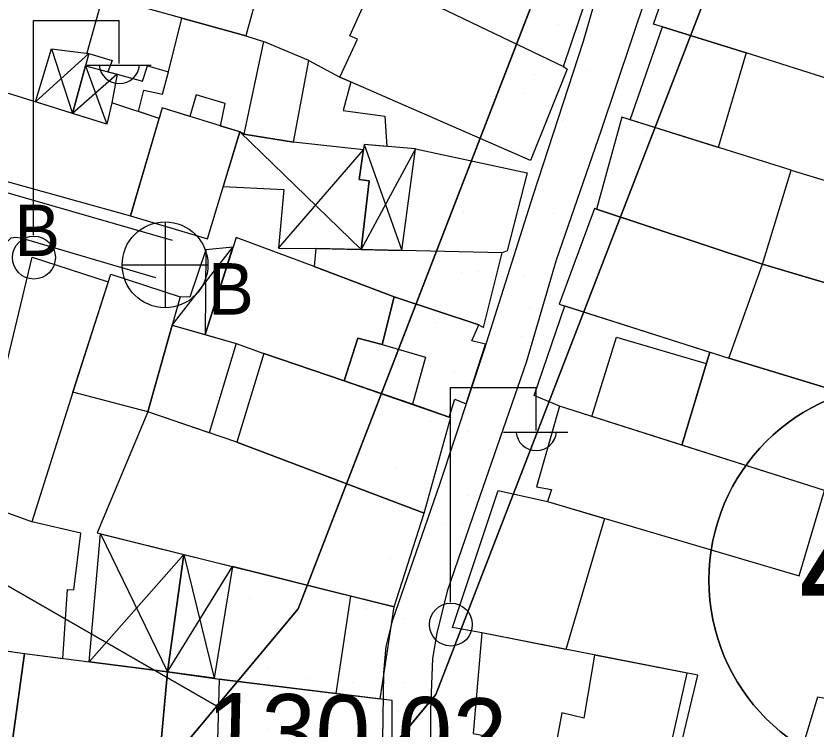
# Model space of a CAD drawing. Extents: x 417997 to 421451, y 4451742 to 4455216.
# Drawn here: x 420298.8 to 420364.1, y 4452504.1 to 4452562.4 of the extents above; entities that cross this region are included whole.
import ezdxf

# ---------------------------------------------------------------- set-up
doc = ezdxf.new("R2010")
doc.units = 0
for name, color, linetype in [('ADA', 7, 'Continuous'), ('B_Mesken', 7, 'Continuous'), ('B_Sundurma', 7, 'Continuous'), ('B_Teras', 7, 'Continuous'), ('Default', 7, 'Continuous'), ('PL_AYA_PARK_DINLENME', 7, 'Continuous'), ('PL_SOSYAL_TESİS', 7, 'Continuous'), ('PL_TİCK', 7, 'Continuous'), ('S_Elektrik_Diregi', 7, 'Continuous'), ('S_Rogar_Kapagi_Buski', 7, 'Continuous'), ('SM_TAKS', 7, 'Continuous'), ('TR_PARKALANI', 7, 'Continuous'), ('TR_SOSYAL_TESİS', 7, 'Continuous'), ('TR_TİCK', 7, 'Continuous'), ('Y_Yol_Kotu', 7, 'Continuous'), ('Yol_Sose', 7, 'Continuous')]:
    doc.layers.add(name, color=color, linetype=linetype)

# ---------------------------------------------------------------- blocks, each defined once
blk = doc.blocks.new('POINT_DISPLAY')
at = {"layer": 'Default'}
blk.add_line((0, 0), (0, 0), dxfattribs=at)

msp = doc.modelspace()

# ---------------------------------------------------------------- linework, layer by layer
at = {"layer": 'ADA'}
for p, q in [((420350.28, 4452587.449), (420321.858, 4452514.013)), ((420350.28, 4452587.449), (420321.858, 4452514.013)), ((420333.095, 4452507.03), (420361.976, 4452581.651)), ((420333.095, 4452507.03), (420361.976, 4452581.651)), ((420279.227, 4452526.785), (420315.233, 4452506.091)), ((420279.227, 4452526.785), (420315.233, 4452506.091)), ((420308.584, 4452498.139), (420321.858, 4452514.013)), ((420308.584, 4452498.139), (420321.858, 4452514.013)), ((420333.095, 4452507.03), (420320.59, 4452491.997)), ((420333.095, 4452507.03), (420320.59, 4452491.997))]:
    msp.add_line(p, q, dxfattribs=at)
at = {"layer": 'B_Mesken'}
for points in [[(420309.615, 4452562.962), (420312.775, 4452574.247), (420322.321, 4452571.251), (420320.225, 4452564.011), (420318.596, 4452564.441), (420317.585, 4452560.761)], [(420332.503, 4452571.941), (420329.696, 4452564.878), (420343.529, 4452558.247), (420346.044, 4452565.767)], [(420351.611, 4452561.499), (420350.861, 4452561.708), (420353.553, 4452569.48), (420365.982, 4452565.236), (420369.557, 4452564.093), (420375.343, 4452562.244), (420377.818, 4452561.549), (420376.07, 4452553.763), (420358.415, 4452559.364)], [(420343.529, 4452558.247), (420343.831, 4452558.042), (420340.815, 4452550.58), (420325.265, 4452557.392), (420326.701, 4452560.496), (420326.071, 4452560.753), (420328.123, 4452565.286), (420329.696, 4452564.878)], [(420305.943, 4452564.12), (420304.608, 4452559.341), (420304.769, 4452559.321), (420306.697, 4452558.746), (420306.327, 4452557.825), (420307.086, 4452557.626), (420309.175, 4452557.047), (420309.575, 4452558.313), (420311.293, 4452557.81), (420312.373, 4452562.2), (420309.615, 4452562.962), (420307.885, 4452563.599)], [(420312.373, 4452562.2), (420317.585, 4452560.761), (420319.028, 4452560.304), (420317.431, 4452552.735), (420317.093, 4452552.917), (420315.534, 4452553.401), (420315.909, 4452555.234), (420313.549, 4452555.949), (420313.027, 4452554.181), (420310.774, 4452554.882), (420310.522, 4452554.025), (420308.834, 4452554.58), (420309.269, 4452556.312), (420310.798, 4452556), (420311.293, 4452557.81)], [(420351.611, 4452561.499), (420358.415, 4452559.364), (420356.14, 4452551.659), (420348.956, 4452553.913)], [(420319.028, 4452560.304), (420317.431, 4452552.735), (420321.477, 4452552.09), (420322.739, 4452558.753)], [(420322.739, 4452558.753), (420325.265, 4452557.392), (420326.155, 4452557.002), (420325.551, 4452554.677), (420328.942, 4452554.208), (420329.112, 4452551.743), (420327.247, 4452551.899), (420327.186, 4452551.459), (420321.477, 4452552.09)], [(420310.522, 4452554.025), (420306.657, 4452555.296), (420306.242, 4452553.549), (420295.504, 4452556.901), (420293.683, 4452550.111), (420308.191, 4452546.086)], [(420310.774, 4452554.882), (420308.191, 4452546.086), (420314.474, 4452544.199), (420317.093, 4452552.917)], [(420362.093, 4452549.791), (420348.268, 4452554.129), (420346.205, 4452546.607), (420359.75, 4452542.142)], [(420330.314, 4452543.254), (420331.449, 4452551.548), (420340.546, 4452549.59), (420338.935, 4452543.218), (420338.527, 4452543.059)], [(420374.732, 4452545.956), (420372.603, 4452538.318), (420359.75, 4452542.142), (420362.093, 4452549.791)], [(420346.041, 4452546.661), (420343.177, 4452538.875), (420357.006, 4452534.467), (420359.75, 4452542.142)], [(420316.798, 4452544.314), (420314.279, 4452536.391), (420316.795, 4452535.659), (420319.055, 4452534.839), (420325.629, 4452532.632), (420326.743, 4452536.094), (420328.726, 4452535.575), (420329.702, 4452539.466), (420323.183, 4452541.937)], [(420323.317, 4452543.42), (420323.183, 4452541.937), (420329.702, 4452539.466), (420336.603, 4452537.18), (420337.001, 4452536.972), (420338.527, 4452543.059)], [(420300.151, 4452542.715), (420306.371, 4452540.701), (420303.481, 4452531.696), (420300.142, 4452521.109), (420295.367, 4452522.833)], [(420372.603, 4452538.318), (420370.308, 4452530.407), (420357.006, 4452534.467), (420359.75, 4452542.142), (420359.75, 4452542.142)], [(420306.568, 4452541.316), (420312.248, 4452539.474), (420311.596, 4452537.172), (420309.592, 4452530.088), (420303.481, 4452531.696)], [(420329.702, 4452539.466), (420328.726, 4452535.575), (420326.743, 4452536.094), (420325.629, 4452532.632), (420334.18, 4452529.668), (420334.658, 4452531.113), (420335.588, 4452530.75), (420337.16, 4452535.619), (420336.033, 4452535.874), (420336.603, 4452537.18)], [(420341.119, 4452531.411), (420343.63, 4452538.731), (420355.452, 4452534.962), (420353.186, 4452527.372), (420343.181, 4452530.553)], [(420311.596, 4452537.172), (420316.795, 4452535.659), (420314.604, 4452528.385), (420309.592, 4452530.088)], [(420319.055, 4452534.839), (420316.871, 4452527.615), (420332.149, 4452521.832), (420334.317, 4452529.655), (420334.18, 4452529.668), (420331.19, 4452530.704), (420325.629, 4452532.632)], [(420353.186, 4452527.372), (420355.452, 4452534.962), (420357.006, 4452534.467), (420370.308, 4452530.407), (420367.981, 4452522.543), (420364.821, 4452523.672)], [(420309.592, 4452530.088), (420305.462, 4452520.214), (420329.701, 4452514.185), (420332.149, 4452521.832), (420316.871, 4452527.615)], [(420343.181, 4452530.553), (420341.33, 4452523.973), (420342.536, 4452523.753), (420342.21, 4452522.782), (420362.744, 4452516.715), (420364.821, 4452523.672)], [(420295.367, 4452522.833), (420293.036, 4452523.656), (420291.803, 4452511.495), (420299.525, 4452510.378), (420302.654, 4452509.981), (420303.045, 4452515.606), (420303.566, 4452515.566), (420304.138, 4452520.183), (420300.142, 4452521.109)], [(420346.878, 4452521.403), (420343.717, 4452510.712), (420336.848, 4452512.056), (420334.451, 4452512.515), (420338.179, 4452523.672), (420342.21, 4452522.782)], [(420328.547, 4452506.684), (420329.701, 4452514.185), (420326.176, 4452515.062), (420316.494, 4452517.47), (420315.021, 4452508.357), (420315.415, 4452508.301), (420324.964, 4452507.125)], [(420336.848, 4452512.056), (420336.15, 4452503.85), (420352.593, 4452500.772), (420354.492, 4452508.603)], [(420290.378, 4452503.65), (420291.354, 4452511.56), (420299.525, 4452510.378), (420298.433, 4452502.5)], [(420311.213, 4452508.895), (420310.464, 4452500.88), (420302.021, 4452501.987), (420298.433, 4452502.5), (420299.525, 4452510.378)], [(420311.213, 4452508.895), (420315.415, 4452508.301), (420315.206, 4452500.265), (420310.464, 4452500.88)], [(420315.415, 4452508.301), (420315.206, 4452500.265), (420329.576, 4452498.787), (420329.544, 4452506.562)], [(420376.674, 4452504.442), (420378.096, 4452504.175), (420376.824, 4452498.746), (420362.64, 4452501.438), (420364.279, 4452506.852)]]:
    msp.add_lwpolyline(points, close=True, dxfattribs=at)
at = {"layer": 'B_Sundurma'}
for p, q in [((420304.769, 4452559.321), (420300.428, 4452555.364)), ((420301.723, 4452559.689), (420303.455, 4452554.419)), ((420304.497, 4452558.305), (420306.242, 4452553.549)), ((420307.086, 4452557.626), (420303.455, 4452554.419)), ((420327.018, 4452543.332), (420317.093, 4452552.917)), ((420320.254, 4452543.449), (420327.186, 4452551.459)), ((420331.449, 4452551.548), (420327.018, 4452543.332)), ((420327.247, 4452551.899), (420330.314, 4452543.254)), ((420311.596, 4452537.172), (420316.545, 4452543.516)), ((420314.331, 4452543.299), (420314.279, 4452536.391)), ((420305.731, 4452520.147), (420311.213, 4452508.895)), ((420304.822, 4452509.706), (420312.528, 4452518.457)), ((420312.528, 4452518.457), (420315.021, 4452508.357)), ((420311.213, 4452508.895), (420316.494, 4452517.47))]:
    msp.add_line(p, q, dxfattribs=at)
for points in [[(420301.723, 4452559.689), (420304.769, 4452559.321), (420303.455, 4452554.419), (420300.428, 4452555.364)], [(420304.497, 4452558.305), (420307.086, 4452557.626), (420306.657, 4452555.296), (420306.242, 4452553.549), (420303.455, 4452554.419)], [(420315.755, 4452548.462), (420320.692, 4452548.227), (420320.254, 4452543.449), (420323.443, 4452543.417), (420327.018, 4452543.332), (420327.669, 4452548.93), (420326.851, 4452549.047), (420327.186, 4452551.459), (420321.477, 4452552.09), (420317.431, 4452552.735), (420317.093, 4452552.917)], [(420331.449, 4452551.548), (420327.247, 4452551.899), (420326.851, 4452549.047), (420327.669, 4452548.93), (420327.018, 4452543.332), (420330.314, 4452543.254)], [(420314.331, 4452543.299), (420313.023, 4452539.442), (420312.248, 4452539.474), (420311.596, 4452537.172), (420314.279, 4452536.391), (420316.545, 4452543.516)], [(420304.822, 4452509.706), (420305.731, 4452520.147), (420312.528, 4452518.457), (420311.213, 4452508.895)], [(420311.213, 4452508.895), (420312.528, 4452518.457), (420316.494, 4452517.47), (420315.021, 4452508.357)]]:
    msp.add_lwpolyline(points, close=True, dxfattribs=at)
at = {"layer": 'B_Teras'}
for points in [[(420332.266, 4452534.552), (420331.19, 4452530.704), (420325.629, 4452532.632), (420326.743, 4452536.094), (420328.726, 4452535.575)], [(420345.823, 4452529.713), (420347.844, 4452536.174), (420355.172, 4452534.026), (420353.186, 4452527.372)], [(420316.494, 4452517.47), (420315.021, 4452508.357), (420315.415, 4452508.301), (420324.964, 4452507.125), (420326.176, 4452515.062)], [(420346.038, 4452510.257), (420345.188, 4452505.099), (420343.379, 4452505.553), (420342.834, 4452502.599), (420351.84, 4452500.913), (420353.608, 4452508.776)]]:
    msp.add_lwpolyline(points, close=True, dxfattribs=at)
at = {"layer": 'PL_AYA_PARK_DINLENME'}
msp.add_lwpolyline([(420264.816, 4452450.425), (420276.248, 4452443.657), (420320.59, 4452491.997), (420333.095, 4452507.03), (420361.976, 4452581.65), (420350.28, 4452587.449), (420350.28, 4452587.449), (420321.858, 4452514.013), (420315.233, 4452506.091), (420308.584, 4452498.139), (420264.816, 4452450.425)], dxfattribs=at)
msp.add_lwpolyline([(420264.816, 4452450.425), (420276.248, 4452443.657), (420320.59, 4452491.997), (420333.095, 4452507.03), (420361.976, 4452581.65), (420350.28, 4452587.449), (420350.28, 4452587.449), (420321.858, 4452514.013), (420315.233, 4452506.091), (420308.584, 4452498.139), (420264.816, 4452450.425)], dxfattribs=at)
at = {"layer": 'PL_SOSYAL_TESİS'}
msp.add_lwpolyline([(420243.508, 4452463.039), (420259.194, 4452453.753), (420264.816, 4452450.425), (420308.584, 4452498.139), (420315.233, 4452506.091), (420279.227, 4452526.785), (420276.745, 4452528.455), (420219.802, 4452489.597)], dxfattribs=at)
msp.add_lwpolyline([(420243.508, 4452463.039), (420259.194, 4452453.753), (420264.816, 4452450.425), (420308.584, 4452498.139), (420315.233, 4452506.091), (420279.227, 4452526.785), (420276.745, 4452528.455), (420219.802, 4452489.597)], dxfattribs=at)
at = {"layer": 'PL_TİCK'}
for points in [[(420276.745, 4452528.455), (420279.227, 4452526.785), (420315.233, 4452506.091), (420321.858, 4452514.013), (420350.28, 4452587.449), (420350.28, 4452587.449), (420344.451, 4452590.339), (420274.775, 4452624.895), (420264.666, 4452629.908)], [(420276.745, 4452528.455), (420279.227, 4452526.785), (420315.233, 4452506.091), (420321.858, 4452514.013), (420350.28, 4452587.449), (420350.28, 4452587.449), (420344.451, 4452590.339), (420274.775, 4452624.895), (420264.666, 4452629.908)], [(420276.248, 4452443.657), (420281.87, 4452440.329), (420366.309, 4452390.34), (420401.239, 4452456.66), (420419.762, 4452500.096), (420438.381, 4452543.759), (420430.761, 4452547.538), (420412.057, 4452556.814), (420367.805, 4452578.76), (420361.976, 4452581.65), (420333.095, 4452507.03), (420320.59, 4452491.997), (420276.248, 4452443.657)], [(420276.248, 4452443.657), (420281.87, 4452440.329), (420366.309, 4452390.34), (420401.239, 4452456.66), (420419.762, 4452500.096), (420438.381, 4452543.759), (420430.761, 4452547.538), (420412.057, 4452556.814), (420367.805, 4452578.76), (420361.976, 4452581.65), (420333.095, 4452507.03), (420320.59, 4452491.997), (420276.248, 4452443.657)]]:
    msp.add_lwpolyline(points, dxfattribs=at)
at = {"layer": 'S_Elektrik_Diregi'}
for p, q in [((420300.269, 4452544.504), (420300.269, 4452562.004)), ((420300.269, 4452562.004), (420307.269, 4452562.004)), ((420307.269, 4452558.504), (420307.269, 4452562.004)), ((420304.609, 4452558.364), (420309.859, 4452558.364)), ((420334.294, 4452514.577), (420334.294, 4452532.077)), ((420334.294, 4452532.077), (420341.294, 4452532.077)), ((420341.294, 4452528.577), (420341.294, 4452532.077)), ((420338.634, 4452528.437), (420343.884, 4452528.437))]:
    msp.add_line(p, q, dxfattribs=at)
for centre in [(420300.305, 4452542.668), (420334.33, 4452512.742)]:
    msp.add_circle(centre, 1.75, dxfattribs=at)
for centre in [(420307.269, 4452558.516), (420341.294, 4452528.59)]:
    msp.add_arc(centre, 1.658, 184.83843, 355.14641, dxfattribs=at)
at = {"layer": 'S_Rogar_Kapagi_Buski'}
for p, q in [((420311.001, 4452545.585), (420311.001, 4452538.585)), ((420307.501, 4452542.085), (420314.501, 4452542.085))]:
    msp.add_line(p, q, dxfattribs=at)
msp.add_circle((420311.001, 4452542.085), 3.5, dxfattribs=at)
at = {"layer": 'SM_TAKS'}
msp.add_circle((420371.376, 4452516.368), 15.988, dxfattribs=at)
msp.add_circle((420371.376, 4452516.368), 15.988, dxfattribs=at)
at = {"layer": 'TR_SOSYAL_TESİS'}
msp.add_line((420317.92, 4452514.842), (420317.92, 4452514.842), dxfattribs=at)
msp.add_line((420317.92, 4452514.842), (420317.92, 4452514.842), dxfattribs=at)
at = {"layer": 'TR_TİCK'}
for points in [[(420276.745, 4452528.455), (420279.227, 4452526.785), (420315.233, 4452506.091), (420321.858, 4452514.013), (420350.28, 4452587.449), (420344.451, 4452590.339), (420274.775, 4452624.895), (420264.666, 4452629.908)], [(420276.745, 4452528.455), (420279.227, 4452526.785), (420315.233, 4452506.091), (420321.858, 4452514.013), (420350.28, 4452587.449), (420344.451, 4452590.339), (420274.775, 4452624.895), (420264.666, 4452629.908)], [(420361.976, 4452581.65), (420333.095, 4452507.03), (420320.59, 4452491.997), (420276.248, 4452443.657), (420281.87, 4452440.329), (420366.309, 4452390.34), (420401.239, 4452456.66), (420419.762, 4452500.096), (420438.381, 4452543.759), (420430.761, 4452547.538), (420412.057, 4452556.814), (420367.805, 4452578.76), (420361.976, 4452581.65)], [(420361.976, 4452581.65), (420333.095, 4452507.03), (420320.59, 4452491.997), (420276.248, 4452443.657), (420281.87, 4452440.329), (420366.309, 4452390.34), (420401.239, 4452456.66), (420419.762, 4452500.096), (420438.381, 4452543.759), (420430.761, 4452547.538), (420412.057, 4452556.814), (420367.805, 4452578.76), (420361.976, 4452581.65)]]:
    msp.add_lwpolyline(points, dxfattribs=at)
for start, end in [(0, 180), (0, 180), (180, 0), (180, 0)]:
    msp.add_arc((420371.376, 4452516.368), 15.988, start, end, dxfattribs=at)
at = {"layer": 'Yol_Sose'}
for points in [[(420328.745, 4452501.513), (420328.862, 4452508.798), (420329.053, 4452510.956), (420329.592, 4452513.125), (420333.441, 4452524.196), (420337.082, 4452535.198), (420341.036, 4452547.734), (420345.16, 4452560.332), (420348.731, 4452572.807), (420353.539, 4452588.065), (420354.66, 4452591.747), (420354.854, 4452593.123), (420354.826, 4452594.06), (420354.587, 4452595.078), (420349.831, 4452600.754)], [(420370.072, 4452583.109), (420362.876, 4452589.104), (420361.098, 4452590.5), (420360.236, 4452590.799), (420359.624, 4452590.858), (420358.985, 4452590.597), (420357.163, 4452586.563), (420353.863, 4452575.42), (420350.319, 4452564.184), (420346.561, 4452552.978), (420342.922, 4452542.456), (420340.466, 4452534.121), (420336.694, 4452523.21), (420334.028, 4452515.454), (420333.172, 4452512.045), (420332.827, 4452509.983), (420332.665, 4452505.764), (420332.657, 4452496.241)], [(420311.6, 4452544.053), (420288.723, 4452550.647), (420267.943, 4452555.602), (420260.992, 4452556.919), (420247.194, 4452555.72), (420225.448, 4452553.845), (420214.417, 4452552.99)], [(420287.477, 4452469.186), (420286.265, 4452469.284), (420285.574, 4452469.612), (420285.263, 4452470.043), (420285.235, 4452470.885), (420285.972, 4452478.774), (420287.731, 4452492.122), (420289.555, 4452504.125), (420291.261, 4452515.185), (420292.2, 4452521.849), (420293.586, 4452528.092), (420296.135, 4452537.965), (420297.357, 4452542.332), (420297.657, 4452543.239), (420298.004, 4452543.859), (420298.437, 4452544.274), (420298.836, 4452544.33), (420299.227, 4452544.289), (420310.211, 4452541.052)]]:
    msp.add_lwpolyline(points, dxfattribs=at)

# ---------------------------------------------------------------- block references
at = {"layer": 'TR_PARKALANI', "xscale": 0.1, "yscale": 0.10000000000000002}
for p in [(420343.101, 4452561.692), (420343.101, 4452561.692), (420341.116, 4452557.583), (420341.116, 4452557.583), (420345.397, 4452557.935), (420345.397, 4452557.935), (420344.269, 4452556.796), (420344.269, 4452556.796), (420348.022, 4452556.458), (420348.022, 4452556.458), (420340.339, 4452556.023), (420340.339, 4452556.023), (420343.411, 4452553.826), (420343.411, 4452553.826), (420346.565, 4452553.039), (420346.565, 4452553.039), (420350.317, 4452552.702), (420350.317, 4452552.702), (420338.353, 4452551.914), (420338.353, 4452551.914), (420341.507, 4452551.127), (420341.507, 4452551.127), (420345.26, 4452550.79), (420345.26, 4452550.79), (420339.521, 4452547.018), (420339.521, 4452547.018), (420335.38, 4452546.457), (420335.38, 4452546.457), (420342.675, 4452546.231), (420342.675, 4452546.231), (420346.427, 4452545.894), (420346.427, 4452545.894), (420333.394, 4452542.348), (420333.394, 4452542.348), (420335.171, 4452541.449), (420335.171, 4452541.449), (420336.548, 4452541.561), (420336.548, 4452541.561), (420340.3, 4452541.224), (420340.3, 4452541.224), (420342.675, 4452540.966), (420342.675, 4452540.966), (420340.776, 4452538.612), (420340.776, 4452538.612), (420342.147, 4452538.629), (420342.147, 4452538.629), (420333.185, 4452537.34), (420333.185, 4452537.34), (420336.339, 4452536.553), (420336.339, 4452536.553), (420340.092, 4452536.215), (420340.092, 4452536.215), (420334.62, 4452533.389), (420334.62, 4452533.389), (420328.702, 4452530.388), (420328.702, 4452530.388), (420332.634, 4452529.28), (420332.634, 4452529.28), (420335.788, 4452528.492), (420335.788, 4452528.492), (420339.541, 4452528.155), (420339.541, 4452528.155), (420326.716, 4452526.279), (420326.716, 4452526.279), (420329.869, 4452525.492), (420329.869, 4452525.492), (420333.622, 4452525.155), (420333.622, 4452525.155), (420335.788, 4452523.228), (420335.788, 4452523.228), (420333.889, 4452520.873), (420333.889, 4452520.873), (420335.26, 4452520.89), (420335.26, 4452520.89), (420329.403, 4452518.154), (420329.403, 4452518.154), (420327.417, 4452514.045), (420327.417, 4452514.045), (420321.398, 4452513.276), (420321.398, 4452513.276), (420330.571, 4452513.258), (420330.571, 4452513.258), (420334.323, 4452512.921), (420334.323, 4452512.921), (420319.412, 4452509.167), (420319.412, 4452509.167), (420322.565, 4452508.38), (420322.565, 4452508.38), (420326.318, 4452508.042), (420326.318, 4452508.042), (420330.571, 4452507.993), (420330.571, 4452507.993), (420328.672, 4452505.639), (420328.672, 4452505.639), (420330.043, 4452505.656), (420330.043, 4452505.656), (420319.386, 4452504.172), (420319.386, 4452504.172)]:
    msp.add_blockref('POINT_DISPLAY', p, dxfattribs=at)

# ---------------------------------------------------------------- texts
at = {"layer": 'S_Rogar_Kapagi_Buski'}
for p in [(420298.692, 4452542.791), (420314.501, 4452538.021)]:
    msp.add_text('B', height=4.2, dxfattribs=at).set_placement(p)
at = {"layer": 'SM_TAKS'}
msp.add_text('400', height=9.5928, dxfattribs=at).set_placement((420362.687, 4452512.917))
msp.add_text('400', height=9.5928, dxfattribs=at).set_placement((420362.687, 4452512.917))
at = {"layer": 'Y_Yol_Kotu'}
msp.add_text('130.02 ', height=6, rotation=358.77316, dxfattribs=at).set_placement((420314.296, 4452501.212))

doc.saveas('drawing.dxf')
